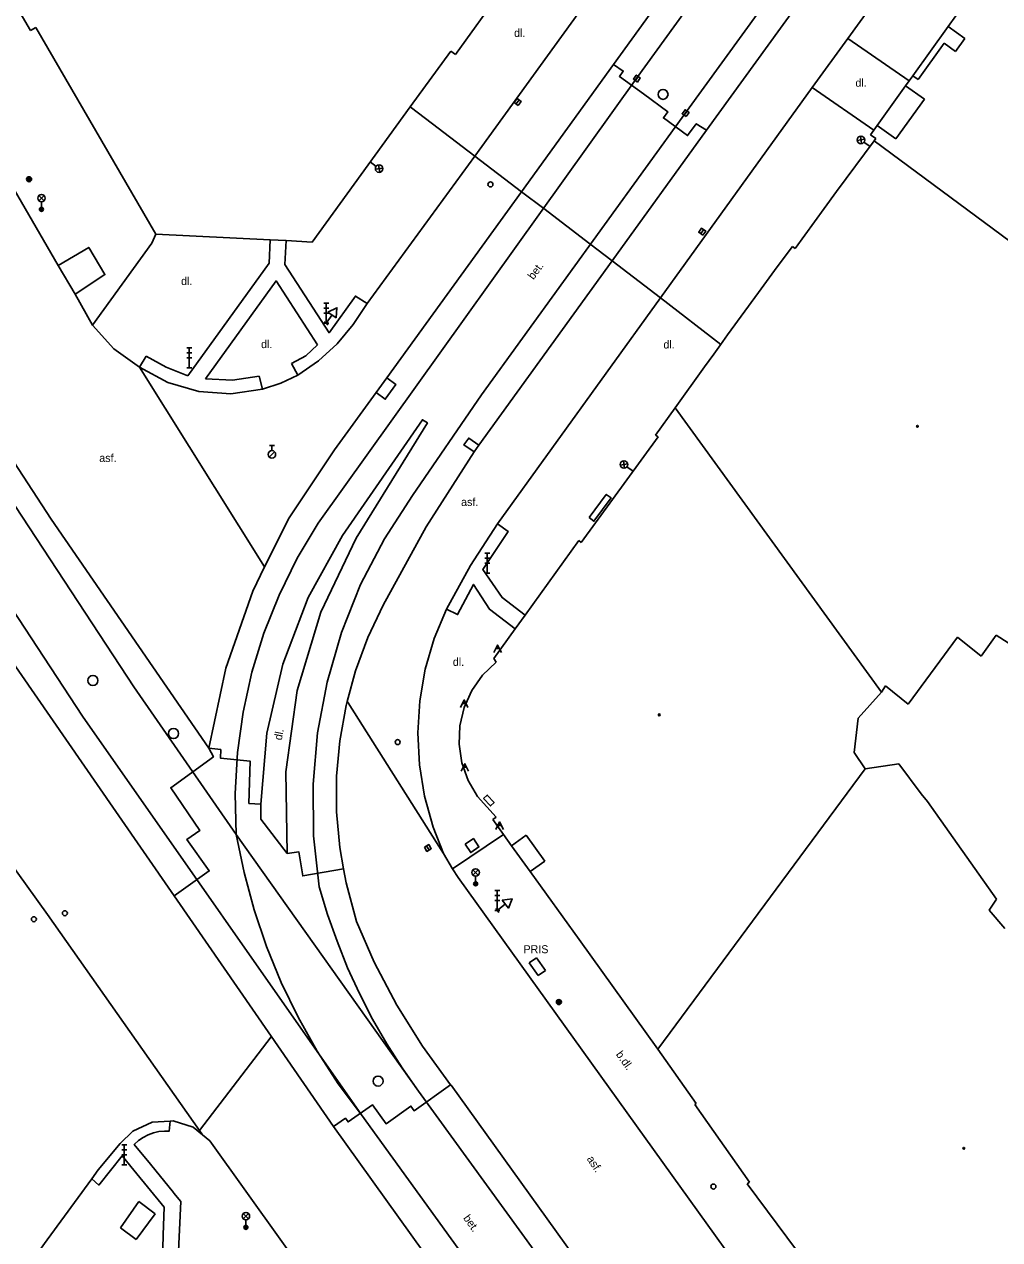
# Model space of a CAD drawing. Extents: x -599770 to -598493, y -1162076 to -1159209.
# Drawn here: x -599029.8 to -598981, y -1159556.9 to -1159496.2 of the extents above; entities that cross this region are included whole.
import ezdxf

# ---------------------------------------------------------------- set-up
doc = ezdxf.new("R2010")
doc.units = 0
doc.layers.add('Podklad', color=7, linetype='Continuous')

msp = doc.modelspace()

# ---------------------------------------------------------------- linework, layer by layer
at = {"layer": 'Podklad'}
for p, q in [((-598999.262, -1159499.012), (-598999.118, -1159498.808)), ((-599005.222, -1159500.182), (-599005.078, -1159499.978)), ((-598996.822, -1159500.742), (-598996.678, -1159500.538)), ((-598988.168, -1159502.005), (-598987.798, -1159501.948)), ((-598987.955, -1159502.162), (-598988.011, -1159501.791)), ((-598987.832, -1159502.088), (-598987.53, -1159502.31)), ((-599012.228, -1159503.302), (-599012.53, -1159503.08)), ((-599011.892, -1159503.385), (-599012.262, -1159503.442)), ((-599012.105, -1159503.228), (-599012.049, -1159503.599)), ((-599029.093, -1159505.02), (-599028.828, -1159504.755)), ((-599029.093, -1159504.755), (-599028.828, -1159505.02)), ((-599028.96, -1159505.075), (-599028.96, -1159505.45)), ((-598995.992, -1159506.662), (-598995.848, -1159506.458)), ((-599014.845, -1159510.14), (-599014.595, -1159510.14)), ((-599014.845, -1159510.39), (-599014.595, -1159510.39)), ((-599014.845, -1159510.64), (-599014.595, -1159510.64)), ((-599014.72, -1159511.14), (-599014.72, -1159510.14)), ((-599014.845, -1159511.14), (-599014.595, -1159511.14)), ((-599014.823, -1159511.069), (-599014.617, -1159511.211)), ((-599014.432, -1159510.72), (-599014.72, -1159511.14)), ((-599021.695, -1159512.36), (-599021.445, -1159512.36)), ((-599021.57, -1159513.36), (-599021.57, -1159512.36)), ((-599021.695, -1159512.61), (-599021.445, -1159512.61)), ((-599021.695, -1159512.86), (-599021.445, -1159512.86)), ((-599021.695, -1159513.36), (-599021.445, -1159513.36)), ((-599017.565, -1159517.253), (-599017.315, -1159517.253)), ((-599017.44, -1159517.503), (-599017.44, -1159517.253)), ((-599017.569, -1159517.826), (-599017.304, -1159517.561)), ((-599000.018, -1159518.225), (-598999.648, -1159518.168)), ((-598999.805, -1159518.382), (-598999.861, -1159518.011)), ((-598999.682, -1159518.308), (-598999.38, -1159518.53)), ((-599006.795, -1159522.63), (-599006.545, -1159522.63)), ((-599006.67, -1159523.63), (-599006.67, -1159522.63)), ((-599006.795, -1159522.88), (-599006.545, -1159522.88)), ((-599006.795, -1159523.13), (-599006.545, -1159523.13)), ((-599006.795, -1159523.63), (-599006.545, -1159523.63)), ((-599006.238, -1159527.4), (-599006.062, -1159527.4)), ((-599006.225, -1159527.375), (-599006.075, -1159527.375)), ((-599006.212, -1159527.35), (-599006.088, -1159527.35)), ((-599006.2, -1159527.325), (-599006.1, -1159527.325)), ((-599006.187, -1159527.3), (-599006.113, -1159527.3)), ((-599007.908, -1159530.14), (-599007.733, -1159530.14)), ((-599007.895, -1159530.115), (-599007.745, -1159530.115)), ((-599007.883, -1159530.09), (-599007.758, -1159530.09)), ((-599007.87, -1159530.065), (-599007.77, -1159530.065)), ((-599007.858, -1159530.04), (-599007.783, -1159530.04)), ((-599007.877, -1159533.33), (-599007.702, -1159533.33)), ((-599007.865, -1159533.305), (-599007.715, -1159533.305)), ((-599007.852, -1159533.28), (-599007.727, -1159533.28)), ((-599007.84, -1159533.255), (-599007.74, -1159533.255)), ((-599007.827, -1159533.23), (-599007.752, -1159533.23)), ((-599006.125, -1159536.205), (-599005.975, -1159536.205)), ((-599006.113, -1159536.18), (-599005.988, -1159536.18)), ((-599006.1, -1159536.155), (-599006, -1159536.155)), ((-599006.088, -1159536.13), (-599006.013, -1159536.13)), ((-599006.138, -1159536.23), (-599005.963, -1159536.23)), ((-599009.704, -1159537.253), (-599009.576, -1159537.467)), ((-599007.383, -1159538.72), (-599007.118, -1159538.455)), ((-599007.383, -1159538.455), (-599007.118, -1159538.72)), ((-599007.25, -1159538.775), (-599007.25, -1159539.15)), ((-599006.295, -1159539.48), (-599006.045, -1159539.48)), ((-599006.295, -1159539.73), (-599006.045, -1159539.73)), ((-599006.17, -1159540.48), (-599006.17, -1159539.48)), ((-599006.295, -1159539.98), (-599006.045, -1159539.98)), ((-599006.247, -1159540.382), (-599006.093, -1159540.578)), ((-599005.769, -1159540.166), (-599006.17, -1159540.48)), ((-599006.295, -1159540.48), (-599006.045, -1159540.48)), ((-599024.945, -1159552.2), (-599024.695, -1159552.2)), ((-599024.945, -1159552.45), (-599024.695, -1159552.45)), ((-599024.82, -1159553.2), (-599024.82, -1159552.2)), ((-599024.945, -1159552.7), (-599024.695, -1159552.7)), ((-599024.945, -1159553.2), (-599024.695, -1159553.2)), ((-599018.872, -1159555.89), (-599018.607, -1159555.625)), ((-599018.872, -1159555.625), (-599018.607, -1159555.89)), ((-599018.74, -1159555.945), (-599018.74, -1159556.32))]:
    msp.add_line(p, q, dxfattribs=at)
for points in [[(-598999.14, -1159498.8), (-598906.32, -1159370.83)], [(-598902.25, -1159370.53), (-598996.71, -1159500.56)], [(-599014.3, -1159517.46), (-599012.233, -1159514.605), (-599011.699, -1159513.868), (-599004.953, -1159504.571), (-599000.363, -1159498.212), (-598984.15, -1159475.82), (-598951.27, -1159430.52), (-598936.439, -1159410.106), (-598915.09, -1159380.72)], [(-598911.04, -1159383.64), (-598910.593, -1159383.963), (-598910.5, -1159384.03), (-598931.723, -1159413.266), (-598946.98, -1159434.283), (-598954.76, -1159445), (-598988.18, -1159491.09), (-598995.703, -1159501.492), (-599000.426, -1159508.024), (-599007.087, -1159517.234), (-599007.33, -1159517.57)], [(-598946.73, -1159419.22), (-599007.295, -1159502.784), (-599012.68, -1159510.15)], [(-598988.64, -1159496.91), (-598944.893, -1159436.625), (-598937.35, -1159426.23)], [(-599005.97, -1159494.53), (-599008.25, -1159497.71)], [(-598983.62, -1159496.31), (-598982.85, -1159495.24)], [(-599029.51, -1159496.51), (-599030.03, -1159495.63)], [(-599029.25, -1159496.36), (-599029.51, -1159496.51)], [(-599023.25, -1159506.68), (-599029.25, -1159496.36)], [(-598985.39, -1159498.77), (-598983.62, -1159496.31)], [(-598982.79, -1159496.91), (-598983.62, -1159496.31)], [(-598990.42, -1159499.36), (-598988.64, -1159496.91)], [(-598988.64, -1159496.91), (-598985.57, -1159499.02)], [(-598985.12, -1159498.96), (-598983.82, -1159497.15)], [(-598983.82, -1159497.15), (-598983.25, -1159497.56)], [(-598983.25, -1159497.56), (-598982.79, -1159496.91)], [(-599008.49, -1159497.54), (-599010.517, -1159500.327), (-599015.43, -1159507.08)], [(-599008.25, -1159497.71), (-599008.49, -1159497.54)], [(-598995.703, -1159501.492), (-598996.22, -1159501.17), (-598996.65, -1159501.76), (-598997.86, -1159500.88), (-598997.64, -1159500.58), (-598998.85, -1159499.68), (-599000.06, -1159498.8), (-598999.87, -1159498.54), (-599000.363, -1159498.212)], [(-599015.12, -1159521.13), (-598999.14, -1159498.8)], [(-598985.75, -1159499.27), (-598985.57, -1159499.02)], [(-598985.57, -1159499.02), (-598985.39, -1159498.77)], [(-598985.39, -1159498.77), (-598985.12, -1159498.96)], [(-599006.16, -1159521.16), (-598998.008, -1159509.869), (-598990.42, -1159499.36)], [(-598990.42, -1159499.36), (-598987.34, -1159501.49)], [(-598987.17, -1159501.26), (-598985.75, -1159499.27)], [(-598984.81, -1159499.94), (-598985.75, -1159499.27)], [(-598994.997, -1159512.208), (-598998.008, -1159509.869), (-599000.426, -1159508.024), (-599001.544, -1159507.171), (-599003.849, -1159505.412), (-599004.953, -1159504.571), (-599004.962, -1159504.564), (-599007.295, -1159502.784), (-599009.751, -1159500.911), (-599010.517, -1159500.327)], [(-598986.24, -1159501.93), (-598984.81, -1159499.94)], [(-599010.4, -1159519.75), (-599006.96, -1159514.71), (-598996.71, -1159500.56)], [(-598987.5, -1159501.72), (-598987.34, -1159501.49)], [(-598987.34, -1159501.49), (-598987.17, -1159501.26)], [(-598987.17, -1159501.26), (-598986.24, -1159501.93)], [(-598989.2, -1159504.56), (-598987.32, -1159502.03)], [(-598987.24, -1159501.91), (-598987.5, -1159501.72)], [(-598987.32, -1159502.03), (-598987.24, -1159501.91)], [(-598987.32, -1159502.03), (-598976.28, -1159510.19)], [(-599031.44, -1159502.56), (-599028.12, -1159508.26)], [(-598989.83, -1159505.4), (-598989.2, -1159504.56)], [(-599022.32, -1159539.75), (-599025.24, -1159535.53), (-599032.46, -1159525.13), (-599043.29, -1159508.48), (-599038.07, -1159505.77), (-599032.7, -1159514.48), (-599028.48, -1159520.93), (-599020.59, -1159532.38)], [(-598991.28, -1159507.4), (-598989.83, -1159505.4)], [(-599010.1, -1159549.52), (-599019.22, -1159536.68), (-599024.35, -1159529.31), (-599039.34, -1159506.49)], [(-599026.41, -1159511.24), (-599023.44, -1159507.13), (-599023.25, -1159506.68)], [(-599017.52, -1159506.97), (-599023.25, -1159506.68)], [(-599021.65, -1159513.77), (-599017.58, -1159508.13), (-599017.52, -1159506.97)], [(-599016.73, -1159507.01), (-599017.52, -1159506.97)], [(-599016.73, -1159507.01), (-599016.79, -1159508.21), (-599014.58, -1159511.61), (-599013.26, -1159509.78), (-599012.68, -1159510.15)], [(-599015.43, -1159507.08), (-599016.73, -1159507.01)], [(-599028.12, -1159508.26), (-599026.6, -1159507.35), (-599025.79, -1159508.71), (-599027.28, -1159509.69)], [(-598992.17, -1159508.32), (-598991.4, -1159507.31)], [(-598991.4, -1159507.31), (-598991.28, -1159507.4)], [(-599012.96, -1159550.69), (-599026.91, -1159530.78), (-599041.98, -1159507.82)], [(-599028.12, -1159508.26), (-599027.28, -1159509.69)], [(-598993.11, -1159509.61), (-598992.17, -1159508.32)], [(-599015.16, -1159512.21), (-599017.23, -1159509.02), (-599020.76, -1159513.91)], [(-599027.28, -1159509.69), (-599026.41, -1159511.24)], [(-598995.34, -1159512.68), (-598995, -1159512.21), (-598994.65, -1159511.72), (-598993.11, -1159509.61)], [(-599016.14, -1159513.73), (-599015.11, -1159513.01), (-599014.18, -1159512.16), (-599013.37, -1159511.2), (-599012.68, -1159510.15)], [(-599026.41, -1159511.24), (-599025.35, -1159512.42), (-599024.06, -1159513.34)], [(-599016.46, -1159513.15), (-599015.75, -1159512.76), (-599015.16, -1159512.21)], [(-599024.06, -1159513.34), (-599023.72, -1159512.78)], [(-599023.72, -1159512.78), (-599022.72, -1159513.33), (-599021.65, -1159513.77)], [(-598995.8, -1159513.32), (-598995.34, -1159512.68)], [(-599024.06, -1159513.34), (-599022.65, -1159514.1), (-599021.1, -1159514.55), (-599019.5, -1159514.66), (-599017.91, -1159514.43)], [(-599017.801, -1159523.316), (-599024.06, -1159513.34)], [(-599017.91, -1159514.43), (-599017, -1159514.14), (-599016.14, -1159513.73)], [(-599016.14, -1159513.73), (-599016.46, -1159513.15)], [(-598997.27, -1159515.36), (-598995.8, -1159513.32)], [(-599020.76, -1159513.91), (-599019.41, -1159513.98), (-599018.08, -1159513.78)], [(-599017.91, -1159514.43), (-599018.08, -1159513.78)], [(-599012.233, -1159514.605), (-599011.773, -1159514.938), (-599011.239, -1159514.205), (-599011.699, -1159513.868)], [(-598998.25, -1159516.73), (-598997.27, -1159515.36)], [(-598997.27, -1159515.36), (-598986.96, -1159529.57)], [(-599013.91, -1159521.74), (-599009.91, -1159515.96), (-599009.66, -1159516.12), (-599013.23, -1159521.88)], [(-598998.13, -1159516.82), (-598998.25, -1159516.73)], [(-599007.087, -1159517.234), (-599007.596, -1159516.878), (-599007.834, -1159517.221), (-599007.33, -1159517.57)], [(-599001.97, -1159522.09), (-598998.13, -1159516.82)], [(-599020.59, -1159532.38), (-599019.75, -1159528.38), (-599018.4, -1159524.52), (-599017.801, -1159523.316), (-599016.58, -1159520.86), (-599014.3, -1159517.46)], [(-599007.33, -1159517.57), (-599009.73, -1159521.32), (-599011.88, -1159525.22), (-599012.64, -1159526.84), (-599013.26, -1159528.51), (-599013.68, -1159530.04)], [(-599010.4, -1159519.75), (-599011.81, -1159521.91), (-599013, -1159524.2), (-599013.96, -1159526.59), (-599014.68, -1159529.07), (-599015.16, -1159531.6), (-599015.38, -1159534.17), (-599015.35, -1159536.75), (-599015.07, -1159539.31)], [(-599001.58, -1159520.85), (-599000.72, -1159519.69), (-599000.48, -1159519.87), (-599001.34, -1159521.03), (-599001.58, -1159520.85)], [(-599019.22, -1159536.68), (-599019.27, -1159534.64), (-599019.16, -1159532.59), (-599018.88, -1159530.57), (-599018.44, -1159528.57), (-599017.84, -1159526.62), (-599017.08, -1159524.72), (-599016.17, -1159522.88), (-599015.12, -1159521.13)], [(-599006.16, -1159521.16), (-599007.5, -1159523.25), (-599008.71, -1159525.42)], [(-599004.78, -1159525.73), (-599005.93, -1159524.85), (-599006.89, -1159523.44), (-599005.63, -1159521.54), (-599006.16, -1159521.16)], [(-599013.91, -1159521.74), (-599015.62, -1159524.85), (-599016.89, -1159528.17), (-599017.69, -1159531.63), (-599018, -1159535.17)], [(-599016.68, -1159537.64), (-599016.74, -1159533.55), (-599016.17, -1159529.49), (-599014.99, -1159525.57), (-599013.23, -1159521.88)], [(-599004.78, -1159525.73), (-599002.09, -1159522)], [(-599002.09, -1159522), (-599001.97, -1159522.09)], [(-599008.71, -1159525.42), (-599008.15, -1159525.7), (-599007.36, -1159524.19), (-599006.55, -1159525.43), (-599005.27, -1159526.41)], [(-599008.71, -1159525.42), (-599009.32, -1159526.9), (-599009.77, -1159528.43), (-599010.04, -1159530.01), (-599010.14, -1159531.6), (-599010.06, -1159533.2), (-599009.81, -1159534.77), (-599009.38, -1159536.32), (-599008.85, -1159537.64)], [(-599005.27, -1159526.41), (-599004.78, -1159525.73)], [(-599006.34, -1159527.89), (-599005.27, -1159526.41)], [(-598983.15, -1159526.83), (-598985.63, -1159530.18)], [(-598981.97, -1159527.77), (-598983.15, -1159526.83)], [(-598981.23, -1159526.72), (-598981.97, -1159527.77)], [(-598980.62, -1159527.11), (-598981.23, -1159526.72)], [(-599006.337, -1159527.6), (-599006.15, -1159527.225), (-599005.963, -1159527.6)], [(-599006.9, -1159528.73), (-599006.22, -1159528.08)], [(-599006.22, -1159528.08), (-599006.34, -1159527.89)], [(-599007.44, -1159529.49), (-599006.9, -1159528.73)], [(-599007.82, -1159530.34), (-599007.44, -1159529.49)], [(-598986.76, -1159529.26), (-598986.96, -1159529.57)], [(-598985.63, -1159530.18), (-598986.76, -1159529.26)], [(-599013.68, -1159530.04), (-599013.73, -1159530.24), (-599014.04, -1159532), (-599014.2, -1159533.77), (-599014.2, -1159535.56), (-599014.04, -1159537.34), (-599013.85, -1159538.4)], [(-599013.68, -1159530.04), (-599013.63, -1159530.108), (-599009.209, -1159537.08), (-599008.85, -1159537.64)], [(-599008.008, -1159530.34), (-599007.82, -1159529.965), (-599007.633, -1159530.34)], [(-598986.96, -1159529.57), (-598988.12, -1159530.88)], [(-599008.04, -1159531.25), (-599007.82, -1159530.34)], [(-599008.08, -1159532.18), (-599008.04, -1159531.25)], [(-598988.12, -1159530.88), (-598988.32, -1159532.59)], [(-599020.59, -1159532.38), (-599020.36, -1159532.8), (-599022.5, -1159534.35), (-599021.04, -1159536.48), (-599021.69, -1159536.93), (-599020.57, -1159538.51), (-599022.32, -1159539.75)], [(-599018, -1159535.17), (-599018.59, -1159535.13), (-599018.53, -1159533.02), (-599020.01, -1159532.87), (-599020, -1159532.44), (-599020.59, -1159532.38)], [(-599007.94, -1159533.11), (-599008.08, -1159532.18)], [(-599007.977, -1159533.53), (-599007.79, -1159533.155), (-599007.602, -1159533.53)], [(-599007.62, -1159533.99), (-599007.94, -1159533.11)], [(-598988.32, -1159532.59), (-598987.77, -1159533.41)], [(-598987.77, -1159533.41), (-598986.09, -1159533.15)], [(-598986.09, -1159533.15), (-598984.97, -1159534.65)], [(-598987.77, -1159533.41), (-598998.14, -1159547.41)], [(-599007.15, -1159534.79), (-599007.62, -1159533.99)], [(-599006.22, -1159535.82), (-599007.15, -1159534.79)], [(-598984.97, -1159534.65), (-598984.66, -1159535.03)], [(-599020.913, -1159551.689), (-599021.06, -1159551.48), (-599028.655, -1159540.686), (-599032.66, -1159535.14)], [(-599016.68, -1159537.64), (-599018, -1159535.92), (-599018, -1159535.17)], [(-598984.66, -1159535.03), (-598981.2, -1159539.91)], [(-599006.39, -1159535.94), (-599006.22, -1159535.82)], [(-599005.86, -1159536.69), (-599006.39, -1159535.94)], [(-599006.238, -1159536.43), (-599006.05, -1159536.055), (-599005.863, -1159536.43)], [(-599012.96, -1159550.69), (-599014.12, -1159549.14), (-599015.17, -1159547.51), (-599016.13, -1159545.82), (-599016.97, -1159544.08), (-599017.71, -1159542.29), (-599018.33, -1159540.45), (-599018.83, -1159538.58), (-599019.22, -1159536.68)], [(-599008.4, -1159538.41), (-599005.86, -1159536.69)], [(-599005.46, -1159537.25), (-599005.86, -1159536.69)], [(-599004.73, -1159536.72), (-599005.46, -1159537.25)], [(-599003.79, -1159538.02), (-599004.73, -1159536.72)], [(-599004.52, -1159538.54), (-599005.46, -1159537.25)], [(-599013.85, -1159538.4), (-599015.9, -1159538.76), (-599016.09, -1159537.56), (-599016.68, -1159537.64)], [(-599008.4, -1159538.41), (-599008.85, -1159537.64)], [(-599004.52, -1159538.54), (-599003.79, -1159538.02)], [(-599013.85, -1159538.4), (-599013.73, -1159539.1)], [(-599008.12, -1159538.83), (-599008.4, -1159538.41)], [(-599002.08, -1159541.93), (-599004.52, -1159538.54)], [(-599013.73, -1159539.1), (-599013.2, -1159541.03), (-599012.33, -1159543.07), (-599011.19, -1159545.21), (-599009.91, -1159547.26), (-599008.5, -1159549.2)], [(-599008.12, -1159538.83), (-598993, -1159559.88)], [(-599014.35, -1159551.28), (-599017.47, -1159546.77), (-599022.32, -1159539.75)], [(-599015.07, -1159539.31), (-599014.66, -1159540.68), (-599014.18, -1159542.02), (-599013.65, -1159543.35), (-599013.05, -1159544.64), (-599012.4, -1159545.91), (-599011.69, -1159547.15), (-599010.92, -1159548.35), (-599010.1, -1159549.52)], [(-598981.2, -1159539.91), (-598981.57, -1159540.46)], [(-598981.57, -1159540.46), (-598980.79, -1159541.39)], [(-598998.14, -1159547.41), (-599002.08, -1159541.93)], [(-599004.2, -1159542.85), (-599004.57, -1159543.1)], [(-599003.76, -1159543.49), (-599004.2, -1159542.85)], [(-599004.57, -1159543.1), (-599004.13, -1159543.74)], [(-599004.13, -1159543.74), (-599003.76, -1159543.49)], [(-599017.47, -1159546.77), (-599017.483, -1159546.791), (-599021.06, -1159551.48)], [(-598996.22, -1159550.13), (-598998.14, -1159547.41)], [(-599014.35, -1159551.28), (-599013.76, -1159550.87), (-599013.63, -1159551.05), (-599012.41, -1159550.19), (-599011.73, -1159551.14), (-599010.49, -1159550.26), (-599010.33, -1159550.49), (-599008.5, -1159549.2)], [(-598844.33, -1159778.48), (-598871.56, -1159740.72), (-598895.33, -1159707.72), (-598923.14, -1159669.47), (-598961.62, -1159616.26), (-599010.1, -1159549.52)], [(-599008.5, -1159549.2), (-599008.48, -1159549.22)], [(-599008.48, -1159549.22), (-598981.37, -1159586.93), (-598974.43, -1159596.58), (-598966.25, -1159607.96), (-598965.21, -1159609.41)], [(-598996.29, -1159550.18), (-598996.22, -1159550.13)], [(-598993.56, -1159554.06), (-598996.29, -1159550.18)], [(-599012.96, -1159550.69), (-598985.05, -1159589.26), (-598961.84, -1159621.21), (-598938.14, -1159654.05), (-598918, -1159681.71), (-598847.33, -1159779.54)], [(-599026.13, -1159553.45), (-599025.03, -1159552.13), (-599024.4, -1159551.52), (-599023.43, -1159551.07), (-599022.52, -1159551.01), (-599022.38, -1159551)], [(-599022.2, -1159559.27), (-599022, -1159555.02), (-599022.339, -1159554.603), (-599022.356, -1159554.582), (-599023.51, -1159553.16), (-599024.32, -1159552.17), (-599024.11, -1159551.98), (-599023.88, -1159551.82), (-599023.63, -1159551.69), (-599023.36, -1159551.6), (-599023.09, -1159551.53), (-599022.81, -1159551.51), (-599022.57, -1159551.51), (-599022.52, -1159551.01)], [(-599022.38, -1159551), (-599021.37, -1159551.32), (-599020.913, -1159551.689), (-599020.54, -1159551.99)], [(-598966.93, -1159617.02), (-598979.92, -1159599.06), (-598986.19, -1159590.39), (-598986.39, -1159590.11), (-599000.73, -1159570.28), (-599014.35, -1159551.28)], [(-599020.54, -1159551.99), (-599016.94, -1159557.03), (-599014.16, -1159560.94)], [(-599026.45, -1159553.89), (-599026.1, -1159554.21), (-599024.92, -1159552.74), (-599024.34, -1159553.46), (-599022.82, -1159555.31), (-599022.873, -1159556.697), (-599022.899, -1159557.376), (-599022.934, -1159558.296), (-599022.935, -1159558.302), (-599022.97, -1159559.23)], [(-599026.13, -1159553.45), (-599026.45, -1159553.89), (-599028.68, -1159556.95), (-599029.73, -1159558.39)], [(-598993.67, -1159554.14), (-598993.56, -1159554.06)], [(-598990.68, -1159558.18), (-598993.67, -1159554.14)], [(-599025.01, -1159556.34), (-599024.1, -1159555.03)], [(-599024.1, -1159555.03), (-599023.27, -1159555.65)], [(-599023.27, -1159555.65), (-599024.23, -1159556.92)], [(-599024.23, -1159556.92), (-599025.01, -1159556.34)]]:
    msp.add_lwpolyline(points, dxfattribs=at)
for points in [[(-598999.16, -1159499.084), (-598999.016, -1159498.88), (-598999.22, -1159498.736), (-598999.364, -1159498.939)], [(-599005.12, -1159500.254), (-599004.976, -1159500.05), (-599005.18, -1159499.906), (-599005.324, -1159500.11)], [(-598996.72, -1159500.814), (-598996.576, -1159500.61), (-598996.78, -1159500.466), (-598996.924, -1159500.67)], [(-598995.89, -1159506.734), (-598995.746, -1159506.53), (-598995.95, -1159506.386), (-598996.094, -1159506.59)], [(-599014.638, -1159510.579), (-599014.226, -1159510.862), (-599014.187, -1159510.363)], [(-599006.851, -1159534.89), (-599006.513, -1159535.259), (-599006.329, -1159535.09), (-599006.667, -1159534.721)], [(-599009.811, -1159537.317), (-599009.683, -1159537.531), (-599009.469, -1159537.403), (-599009.597, -1159537.189)], [(-599007.777, -1159537.173), (-599007.497, -1159537.587), (-599007.083, -1159537.307), (-599007.363, -1159536.893)], [(-599005.923, -1159539.969), (-599005.615, -1159540.363), (-599005.428, -1159539.899)]]:
    msp.add_lwpolyline(points, close=True, dxfattribs=at)
for centre, radius in [((-598997.88, -1159499.7), 0.25), ((-598987.983, -1159501.977), 0.188), ((-599012.077, -1159503.413), 0.188), ((-599029.58, -1159503.94), 0.125), ((-599029.58, -1159503.94), 0.1), ((-599029.58, -1159503.94), 0.075), ((-599029.58, -1159503.94), 0.05), ((-599029.58, -1159503.94), 0.025), ((-599006.51, -1159504.2), 0.125), ((-599028.96, -1159504.887), 0.188), ((-599028.96, -1159505.45), 0.1), ((-599028.96, -1159505.45), 0.0723), ((-599028.96, -1159505.45), 0.0438), ((-598985.16, -1159516.29), 0.045), ((-598985.16, -1159516.29), 0.0199), ((-599017.44, -1159517.69), 0.188), ((-598999.833, -1159518.197), 0.188), ((-599026.39, -1159528.99), 0.25), ((-598998.07, -1159530.71), 0.045), ((-598998.07, -1159530.71), 0.0199), ((-599022.36, -1159531.64), 0.25), ((-599011.15, -1159532.07), 0.125), ((-599007.25, -1159538.587), 0.188), ((-599007.25, -1159539.15), 0.1), ((-599007.25, -1159539.15), 0.0723), ((-599007.25, -1159539.15), 0.0438), ((-599029.34, -1159540.92), 0.125), ((-599027.79, -1159540.62), 0.125), ((-599003.09, -1159545.06), 0.125), ((-599003.09, -1159545.06), 0.1), ((-599003.09, -1159545.06), 0.075), ((-599003.09, -1159545.06), 0.05), ((-599003.09, -1159545.06), 0.025), ((-599012.13, -1159549.01), 0.25), ((-598982.84, -1159552.37), 0.045), ((-598982.84, -1159552.37), 0.0199), ((-598995.36, -1159554.28), 0.125), ((-599018.74, -1159555.758), 0.188), ((-599018.74, -1159556.32), 0.1), ((-599018.74, -1159556.32), 0.0723), ((-599018.74, -1159556.32), 0.0438)]:
    msp.add_circle(centre, radius, dxfattribs=at)

# ---------------------------------------------------------------- texts
for s, p in [('dl.', (-599005.33, -1159496.83)), ('dl.', (-598988.26, -1159499.32)), ('dl.', (-599021.98, -1159509.23)), ('dl.', (-599017.98, -1159512.38)), ('dl.', (-598997.86, -1159512.4)), ('asf.', (-599026.07, -1159518.07)), ('asf.', (-599007.98, -1159520.27)), ('dl.', (-599008.39, -1159528.26)), ('PRIS', (-599004.86, -1159542.62))]:
    msp.add_text(s, height=0.4, dxfattribs=at).set_placement(p)
for s, rotation, p in [('bet.', 53.43, (-599004.36, -1159508.99)), ('dl.', 78.81, (-599016.95, -1159532)), ('b.dl.', 305.53, (-599000.26, -1159547.68)), ('asf.', 303.67, (-599001.71, -1159552.9)), ('bet.', 305.54, (-599007.89, -1159555.86))]:
    msp.add_text(s, height=0.4, rotation=rotation, dxfattribs=at).set_placement(p)

doc.saveas('drawing.dxf')
